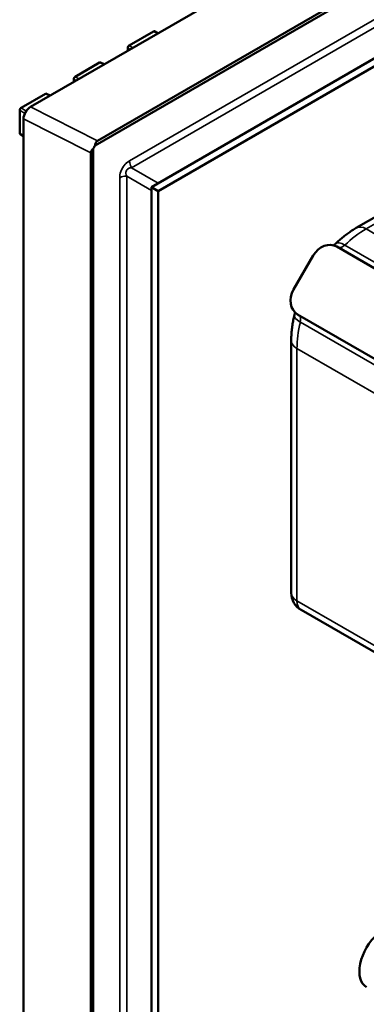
# Model space of a CAD drawing. Header units: millimetres. Extents: x 0 to 14369, y -869 to 2970.
# Tile 653 of 656: x 3529 to 3547, y 1766 to 1817. Entities that reach past the tile are written whole.
import ezdxf

# ---------------------------------------------------------------- set-up
doc = ezdxf.new("R2010")
doc.units = ezdxf.units.MM
doc.header["$LTSCALE"] = 10
doc.layers.add('Sichtbar (ISO)', color=7, linetype='Continuous', lineweight=50)
doc.layers.add('Sichtbar schmal (ISO)', color=7, linetype='Continuous', lineweight=35)

msp = doc.modelspace()

# ---------------------------------------------------------------- linework, layer by layer
at = {"layer": 'Sichtbar (ISO)'}
for p, q in [((3705.837, 1913.783), (3529.91, 1812.212)), ((3529.91, 1812.212), (3705.837, 1913.783)), ((3533.213, 1810.235), (3708.897, 1911.666)), ((3708.897, 1911.666), (3533.213, 1810.235)), ((3533.348, 1810.479), (3708.621, 1911.672)), ((3708.621, 1911.672), (3533.348, 1810.479)), ((3536.096, 1808.108), (3604.191, 1847.423)), ((3536.45, 1807.904), (3604.544, 1847.219)), ((3534.956, 1815.354), (3536.2, 1816.072)), ((3536.248, 1816.078), (3536.447, 1815.986)), ((3534.885, 1815.231), (3534.885, 1815.084)), ((3532.194, 1813.759), (3533.438, 1814.477)), ((3533.486, 1814.484), (3533.685, 1814.391)), ((3532.123, 1813.637), (3532.123, 1813.489)), ((3529.432, 1812.164), (3530.676, 1812.883)), ((3530.724, 1812.889), (3530.923, 1812.796)), ((3557.75, 1812.472), (3546.578, 1806.023)), ((3529.361, 1812.042), (3529.361, 1810.835)), ((3529.556, 1404.329), (3529.556, 1811.6)), ((3529.556, 1811.6), (3529.556, 1404.329)), ((3529.361, 1810.835), (3529.556, 1810.723)), ((3533.005, 1402.842), (3533.005, 1809.862)), ((3533.005, 1809.862), (3533.005, 1402.842)), ((3533.126, 1402.628), (3533.126, 1810.076)), ((3533.126, 1810.076), (3533.126, 1402.628)), ((3536.096, 1397.982), (3536.096, 1808.108)), ((3536.45, 1807.904), (3536.096, 1808.108)), ((3536.45, 1397.778), (3536.45, 1807.904)), ((3545.578, 1805.066), (3555.124, 1799.555)), ((3544.371, 1804.608), (3543.371, 1802.876)), ((3543.578, 1801.602), (3553.124, 1796.091)), ((3543.25, 1787.358), (3543.25, 1800.258)), ((3549.76, 1783.022), (3543.75, 1786.492))]:
    msp.add_line(p, q, dxfattribs=at)
msp.add_arc((3544.25, 1787.358), 1, 180, 240, dxfattribs=at)
for centre, major_axis, ratio, start_param, end_param in [((3536.2, 1815.99), (-0.0503, -0.0868), 0.576, 3.193295, 3.927727), ((3534.956, 1815.272), (0.0502, 0.0865), 0.5787, 0.788491, 2.356949), ((3533.438, 1814.396), (-0.0503, -0.0868), 0.576, 3.193295, 3.927727), ((3532.194, 1813.677), (0.0502, 0.0865), 0.5787, 0.788491, 2.356949), ((3530.676, 1812.801), (-0.0503, -0.0868), 0.576, 3.193295, 3.927727), ((3529.432, 1812.083), (0.0502, 0.0865), 0.5787, 0.788491, 2.356949), ((3529.911, 1811.804), (0.252, 0.432), 0.579446, 0.792142, 2.35929), ((3529.911, 1811.804), (-0.252, -0.432), 0.579446, 3.933734, 5.500883), ((3533.74, 1809.874), (-0.407, 0.595), 0.568153, 6.239818, 6.883116), ((3533.74, 1809.874), (-0.407, 0.595), 0.568153, 6.239818, 6.883116), ((3533.799, 1809.844), (-0.794, 0.024), 0.513809, 5.737682, 6.298572), ((3533.799, 1809.844), (-0.794, 0.024), 0.513809, 5.737682, 6.298572), ((3533.427, 1810.032), (-0.252, -0.432), 0.579446, 4.577032, 4.939993), ((3533.427, 1810.032), (0.252, 0.432), 0.579446, 1.43544, 1.7984), ((3534.729, 1809.023), (-0.354, 0.612), 0.57735, 4.963519, 4.963568), ((3534.729, 1809.023), (-0.354, 0.612), 0.57735, 4.963519, 4.963571), ((3545.078, 1804.2), (0.5, 0.866), 0.816497, 0, 1.570796), ((3544.078, 1802.468), (-0.5, -0.866), 0.816497, 4.712389, 6.283185), ((3547.976, 1768.712), (0.875, 1.516), 0.57735, 0, 3.141593)]:
    msp.add_ellipse(centre, major_axis=major_axis, ratio=ratio, start_param=start_param, end_param=end_param, dxfattribs=at)
for points, knots in [([(3545.516, 1805.218), (3545.583, 1805.281), (3545.65, 1805.343), (3545.786, 1805.462), (3545.856, 1805.52), (3545.996, 1805.631), (3546.067, 1805.685), (3546.21, 1805.789), (3546.283, 1805.839), (3546.429, 1805.934), (3546.503, 1805.979), (3546.578, 1806.023)], [2.0426582, 2.0426582, 2.0426582, 2.0426582, 2.1053654, 2.1053654, 2.1680727, 2.1680727, 2.23078, 2.23078, 2.2934872, 2.2934872, 2.3561945, 2.3561945, 2.3561945, 2.3561945]), ([(3545.516, 1805.218), (3545.481, 1805.185), (3545.449, 1805.158), (3545.418, 1805.137), (3545.416, 1805.135), (3545.414, 1805.134)], [5.1842508, 5.1842508, 5.1842508, 5.1842508, 5.3831706, 5.3831706, 5.3998247, 5.3998247, 5.3998247, 5.3998247]), ([(3543.25, 1800.258), (3543.25, 1800.344), (3543.252, 1800.431), (3543.261, 1800.605), (3543.268, 1800.693), (3543.286, 1800.869), (3543.297, 1800.957), (3543.324, 1801.135), (3543.339, 1801.223), (3543.374, 1801.401), (3543.394, 1801.49), (3543.415, 1801.579)], [0.7853982, 0.7853982, 0.7853982, 0.7853982, 0.8481054, 0.8481054, 0.9108127, 0.9108127, 0.97352, 0.97352, 1.0362272, 1.0362272, 1.0989345, 1.0989345, 1.0989345, 1.0989345]), ([(3543.415, 1801.579), (3543.427, 1801.626), (3543.433, 1801.668), (3543.437, 1801.705), (3543.437, 1801.707), (3543.437, 1801.71)], [2.0426582, 2.0426582, 2.0426582, 2.0426582, 2.241578, 2.241578, 2.258232, 2.258232, 2.258232, 2.258232])]:
    msp.add_open_spline(points, degree=3, knots=knots, dxfattribs=at)
at = {"layer": 'Sichtbar schmal (ISO)'}
for p, q in [((3707.13, 1908.844), (3534.98, 1809.453)), ((3534.98, 1809.453), (3707.13, 1908.844)), ((3707.234, 1908.495), (3535.083, 1809.104)), ((3535.084, 1809.104), (3707.234, 1908.495)), ((3536.2, 1816.072), (3536.42, 1815.97)), ((3535.146, 1815.235), (3534.956, 1815.354)), ((3535.008, 1815.155), (3534.885, 1815.231)), ((3533.438, 1814.477), (3533.657, 1814.375)), ((3532.246, 1813.56), (3532.123, 1813.637)), ((3532.384, 1813.64), (3532.194, 1813.759)), ((3530.676, 1812.883), (3530.895, 1812.781)), ((3558.25, 1812.423), (3547.078, 1805.973)), ((3529.623, 1811.878), (3529.361, 1812.042)), ((3529.693, 1812.001), (3529.432, 1812.164)), ((3529.91, 1812.212), (3533.348, 1810.479)), ((3533.348, 1810.479), (3529.91, 1812.212)), ((3529.556, 1811.6), (3533.005, 1809.862)), ((3529.556, 1811.6), (3533.005, 1809.862)), ((3536.452, 1808.314), (3535.083, 1809.104)), ((3535.084, 1809.104), (3536.452, 1808.314)), ((3534.48, 1808.587), (3534.48, 1405.68)), ((3534.48, 1405.68), (3534.48, 1808.587)), ((3534.48, 1808.587), (3534.48, 1808.587)), ((3534.834, 1405.765), (3534.833, 1808.671)), ((3536.096, 1807.942), (3534.833, 1808.671)), ((3534.833, 1808.671), (3534.833, 1405.765)), ((3534.833, 1808.671), (3536.096, 1807.942)), ((3555.807, 1800.933), (3547.078, 1805.973)), ((3555.533, 1799.633), (3545.988, 1805.144)), ((3543.715, 1801.208), (3553.261, 1795.697)), ((3553.088, 1794.338), (3543.542, 1799.849)), ((3543.542, 1786.95), (3543.542, 1799.849)), ((3549.553, 1783.479), (3543.542, 1786.95))]:
    msp.add_line(p, q, dxfattribs=at)
for centre, major_axis, ratio, start_param, end_param in [((3547.078, 1801.891), (-2.5, -4.33), 0.57735, 3.926991, 4.240527), ((3547.078, 1805.157), (-0.5, 0.866), 0.57735, 5.497787, 6.283185), ((3546.206, 1804.494), (-0.689, 0.724), 0.371135, 5.383373, 6.283185), ((3545.878, 1805.47), (-0.25, -0.433), 0.57735, 0, 1.098934), ((3544.387, 1801.344), (-0.972, 0.235), 0.371135, 0, 0.899813), ((3543.378, 1801.14), (0.25, 0.433), 0.57735, 5.184251, 6.283185), ((3547.078, 1801.891), (2.5, 4.33), 0.57735, 2.042658, 2.356194), ((3544.25, 1800.258), (-1, 0), 0.57735, 0, 0.785398), ((3544.25, 1787.358), (-1, 0), 0.57735, 0, 0.785398), ((3544.25, 1787.358), (-0.5, -0.866), 0.57735, 5.497787, 6.283185)]:
    msp.add_ellipse(centre, major_axis=major_axis, ratio=ratio, start_param=start_param, end_param=end_param, dxfattribs=at)
for points, knots in [([(3534.98, 1809.453), (3534.87, 1809.386), (3534.778, 1809.309), (3534.703, 1809.215), (3534.628, 1809.121), (3534.57, 1809.01), (3534.532, 1808.902), (3534.495, 1808.795), (3534.477, 1808.693), (3534.48, 1808.587)], [0, 0, 0, 0, 0.3333333, 0.3333333, 0.3333333, 0.6666667, 0.6666667, 0.6666667, 1, 1, 1, 1]), ([(3534.776, 1809.296), (3534.778, 1809.298), (3534.838, 1809.358), (3534.907, 1809.41), (3534.98, 1809.453)], [0.7404125, 0.7404125, 0.7404125, 0.7404125, 0.75, 1, 1, 1, 1]), ([(3534.98, 1809.453), (3534.979, 1809.422), (3534.98, 1809.388), (3534.988, 1809.346), (3534.996, 1809.304), (3535.011, 1809.254), (3535.029, 1809.212), (3535.046, 1809.17), (3535.064, 1809.135), (3535.084, 1809.104)], [0, 0, 0, 0, 0.3333333, 0.3333333, 0.3333333, 0.6666667, 0.6666667, 0.6666667, 1, 1, 1, 1]), ([(3534.514, 1808.844), (3534.516, 1808.85), (3534.542, 1808.942), (3534.604, 1809.078), (3534.678, 1809.183), (3534.706, 1809.218)], [0.2355757, 0.2355757, 0.2355757, 0.2355757, 0.25, 0.5, 0.6341218, 0.6341218, 0.6341218, 0.6341218]), ([(3534.794, 1808.854), (3534.795, 1808.869), (3534.797, 1808.884), (3534.8, 1808.899), (3534.8, 1808.899)], [0.32201138, 0.32201138, 0.32201138, 0.32201138, 0.4, 0.4, 0.4, 0.4, 0.4]), ([(3534.795, 1808.868), (3534.795, 1808.868), (3534.795, 1808.868), (3534.795, 1808.868), (3534.794, 1808.849), (3534.795, 1808.83), (3534.796, 1808.811), (3534.8, 1808.763), (3534.811, 1808.718), (3534.833, 1808.671)], [0.6494341, 0.6494341, 0.6494341, 0.6494341, 0.6501067, 0.6501067, 0.6501067, 0.75, 0.75, 0.75, 1, 1, 1, 1]), ([(3535.084, 1809.104), (3535.023, 1809.1), (3534.973, 1809.084), (3534.927, 1809.058), (3534.91, 1809.048), (3534.894, 1809.038), (3534.879, 1809.026), (3534.853, 1809.005), (3534.832, 1808.979), (3534.818, 1808.952), (3534.806, 1808.93), (3534.8, 1808.906), (3534.797, 1808.881)], [0, 0, 0, 0, 0.25, 0.25, 0.25, 0.3419283, 0.3419283, 0.3419283, 0.5, 0.5, 0.5, 0.6276948, 0.6276948, 0.6276948, 0.6276948]), ([(3534.855, 1809.002), (3534.866, 1809.014), (3534.878, 1809.025), (3534.891, 1809.035)], [0.6, 0.6, 0.6, 0.6, 0.68246017, 0.68246017, 0.68246017, 0.68246017]), ([(3534.833, 1808.671), (3534.799, 1808.671), (3534.761, 1808.67), (3534.715, 1808.663), (3534.669, 1808.656), (3534.615, 1808.643), (3534.574, 1808.629), (3534.534, 1808.614), (3534.505, 1808.6), (3534.48, 1808.587)], [0, 0, 0, 0, 0.3333333, 0.3333333, 0.3333333, 0.6666667, 0.6666667, 0.6666667, 1, 1, 1, 1])]:
    msp.add_open_spline(points, degree=3, knots=knots, dxfattribs=at)
for points in [[(3535.082, 1809.104), (3535.082, 1809.104), (3535.083, 1809.104), (3535.083, 1809.104)], [(3534.48, 1808.591), (3534.481, 1808.638), (3534.484, 1808.684), (3534.49, 1808.73)]]:
    msp.add_open_spline(points, degree=3, dxfattribs=at)

doc.saveas('drawing.dxf')
